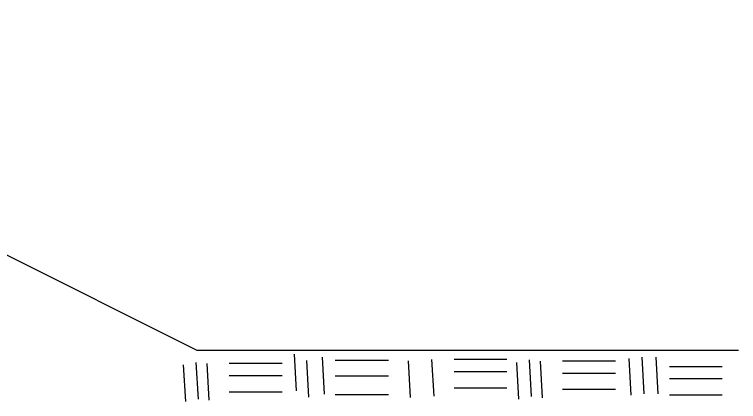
# Model space of a CAD drawing. Extents: x 634177 to 635904, y 289936 to 290970.
# Drawn here: x 635753.03 to 635766.41, y 290605.83 to 290612.98 of the extents above; entities that cross this region are included whole.
import ezdxf

# ---------------------------------------------------------------- set-up
doc = ezdxf.new("R2010")
doc.units = 0
doc.layers.add('R_Draft', color=7, linetype='Continuous')

msp = doc.modelspace()

# ---------------------------------------------------------------- linework, layer by layer
at = {"layer": 'R_Draft'}
for p, q in [((635756.401, 290606.774), (635743.982, 290612.982)), ((635766.409, 290606.774), (635756.401, 290606.774)), ((635758.198, 290606.703), (635758.233, 290606.027)), ((635756.38, 290606.553), (635756.419, 290605.876)), ((635758.427, 290606.588), (635758.464, 290605.911)), ((635758.716, 290606.647), (635758.753, 290605.969)), ((635759.939, 290606.59), (635758.956, 290606.59)), ((635760.302, 290606.581), (635760.341, 290605.904)), ((635760.737, 290606.605), (635760.775, 290605.929)), ((635762.13, 290606.605), (635761.152, 290606.605)), ((635762.305, 290606.552), (635762.344, 290605.876)), ((635762.54, 290606.6), (635762.575, 290605.922)), ((635762.741, 290606.575), (635762.779, 290605.898)), ((635764.134, 290606.575), (635763.156, 290606.575)), ((635764.382, 290606.624), (635764.419, 290605.948)), ((635764.625, 290606.65), (635764.662, 290605.974)), ((635764.881, 290606.65), (635764.919, 290605.974)), ((635756.147, 290606.508), (635756.186, 290605.83)), ((635756.583, 290606.532), (635756.62, 290605.855)), ((635757.976, 290606.532), (635756.997, 290606.532)), ((635766.11, 290606.473), (635765.131, 290606.473)), ((635757.976, 290606.306), (635756.997, 290606.306)), ((635759.939, 290606.299), (635758.956, 290606.299)), ((635762.13, 290606.38), (635761.152, 290606.38)), ((635764.134, 290606.351), (635763.156, 290606.351)), ((635766.11, 290606.25), (635765.131, 290606.25)), ((635762.13, 290606.077), (635761.152, 290606.077)), ((635764.134, 290606.05), (635763.156, 290606.05)), ((635757.976, 290606.004), (635756.997, 290606.004)), ((635759.939, 290605.954), (635758.956, 290605.954)), ((635766.11, 290605.946), (635765.131, 290605.946))]:
    msp.add_line(p, q, dxfattribs=at)

doc.saveas('drawing.dxf')
